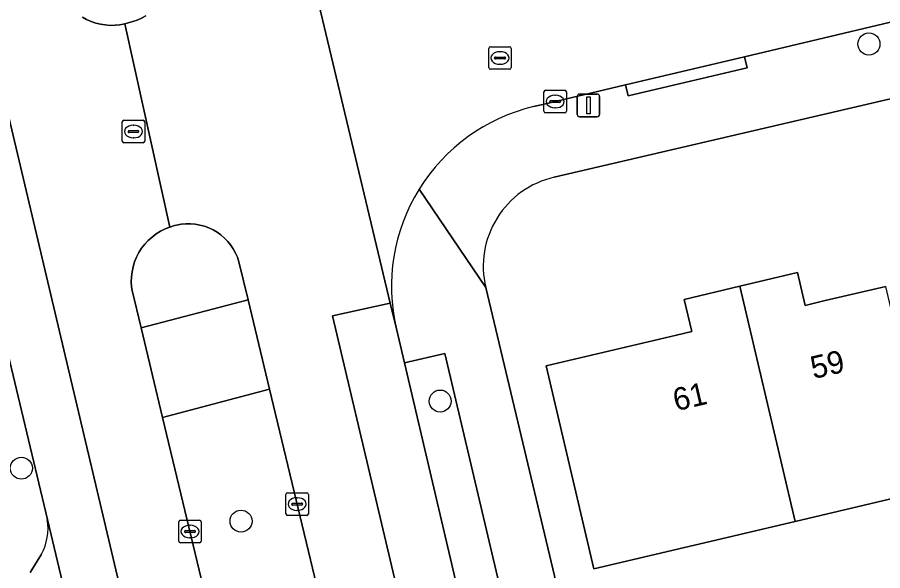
# Model space of a CAD drawing. Extents: x 158455 to 159797, y 387218 to 388672.
# Drawn here: x 159312.99 to 159351.38, y 388463.78 to 388488.3 of the extents above; entities that cross this region are included whole.
import ezdxf

# ---------------------------------------------------------------- set-up
doc = ezdxf.new("R2010")
doc.units = 0
for name, color, linetype in [('IMGEO_Berm_groen', 7, 'Continuous'), ('IMGEO_Boom', 7, 'Continuous'), ('IMGEO_Erf', 7, 'Continuous'), ('IMGEO_Kolk', 7, 'Continuous'), ('IMGEO_Lichtmast', 7, 'Continuous'), ('IMGEO_Pand', 7, 'Continuous'), ('IMGEO_Pand_nummerreeks', 7, 'Continuous'), ('IMGEO_Parkeervlak_open', 7, 'Continuous'), ('IMGEO_Rijbaan_lokaal_gesloten', 7, 'Continuous'), ('IMGEO_Rijbaan_lokaal_open', 7, 'Continuous'), ('IMGEO_Rioolput', 7, 'Continuous'), ('IMGEO_Verkeerseiland_groen', 7, 'Continuous'), ('IMGEO_Verkeerseiland_open', 7, 'Continuous'), ('IMGEO_Voetpad_open', 7, 'Continuous')]:
    doc.layers.add(name, color=color, linetype=linetype)

msp = doc.modelspace()

# ---------------------------------------------------------------- linework, layer by layer
at = {"layer": 'IMGEO_Berm_groen'}
for points in [[(159339.031, 388443.466), (159331.955, 388473.408), (159330.162, 388472.988), (159333.728, 388457.815), (159340.084, 388431.111), (159342.071, 388422.764), (159346.332, 388404.686), (159348.138, 388405.132), (159342.823, 388427.829), (159341.921, 388431.548)], [(159324.18, 388471.818), (159319.433, 388470.569), (159321.875, 388460.419), (159324.109, 388450.974), (159326.645, 388451.624), (159329.327, 388440.238), (159331.656, 388440.738), (159328.633, 388453.319)]]:
    msp.add_lwpolyline(points, close=True, dxfattribs=at)
at = {"layer": 'IMGEO_Boom'}
for centre in [(159350.769, 388487.121), (159331.749, 388471.292), (159313.167, 388468.321), (159322.914, 388465.973)]:
    msp.add_circle(centre, 0.489, dxfattribs=at)
at = {"layer": 'IMGEO_Erf'}
for points in [[(159373.435, 388489.753), (159336.805, 388481.216)], [(159333.769, 388476.329), (159338.906, 388454.81), (159341.438, 388455.405), (159342.455, 388451.077), (159354.175, 388453.833), (159353.17, 388458.108), (159355.676, 388458.697), (159358.192, 388459.288), (159359.198, 388455.006), (159366.48, 388456.674), (159365.462, 388461.002), (159367.941, 388461.585), (159370.474, 388462.18), (159371.491, 388457.852), (159376.637, 388459.047), (159376.986, 388459.126), (159377.276, 388457.779), (159395.695, 388462.06), (159400.461, 388459.544), (159409.819, 388477.225)], [(159353.628, 388467.403), (159347.495, 388465.961), (159338.57, 388463.862), (159336.454, 388472.861), (159342.237, 388474.22), (159342.908, 388474.378), (159342.573, 388475.803), (159345.043, 388476.384), (159347.602, 388476.986), (159347.943, 388475.537), (159348.835, 388475.747), (159351.517, 388476.377)]]:
    msp.add_lwpolyline(points, dxfattribs=at)
msp.add_arc((159337.717, 388477.263), 4.057, 102.9893, 193.3103, dxfattribs=at)
at = {"layer": 'IMGEO_Kolk'}
for p, q in [((159336.35, 388484.143), (159336.35, 388484.995)), ((159336.425, 388485.069), (159337.277, 388485.069)), ((159336.838, 388484.849), (159336.863, 388484.849)), ((159337.351, 388484.995), (159337.351, 388484.143)), ((159336.609, 388484.563), (159336.609, 388484.575)), ((159337.047, 388484.526), (159336.649, 388484.526)), ((159336.652, 388484.612), (159337.05, 388484.612)), ((159337.093, 388484.575), (159337.093, 388484.563)), ((159337.277, 388484.069), (159336.425, 388484.069)), ((159336.861, 388484.289), (159336.836, 388484.289)), ((159324.903, 388466.303), (159324.903, 388467.155)), ((159324.978, 388467.229), (159325.83, 388467.229)), ((159325.904, 388467.155), (159325.904, 388466.303)), ((159325.162, 388466.723), (159325.162, 388466.735)), ((159325.205, 388466.772), (159325.603, 388466.772)), ((159325.391, 388467.009), (159325.416, 388467.009)), ((159325.646, 388466.735), (159325.646, 388466.723)), ((159325.6, 388466.686), (159325.202, 388466.686)), ((159325.414, 388466.449), (159325.389, 388466.449)), ((159320.149, 388465.088), (159320.149, 388465.94)), ((159320.224, 388466.014), (159321.076, 388466.014)), ((159321.15, 388465.94), (159321.15, 388465.088)), ((159325.83, 388466.229), (159324.978, 388466.229)), ((159320.451, 388465.557), (159320.849, 388465.557)), ((159320.637, 388465.794), (159320.662, 388465.794)), ((159320.408, 388465.508), (159320.408, 388465.52)), ((159320.846, 388465.471), (159320.448, 388465.471)), ((159320.66, 388465.234), (159320.635, 388465.234)), ((159320.892, 388465.52), (159320.892, 388465.508)), ((159321.076, 388465.014), (159320.224, 388465.014))]:
    msp.add_line(p, q, dxfattribs=at)
for points in [[(159336.35, 388484.143), (159336.35, 388484.995)], [(159336.425, 388485.069), (159337.277, 388485.069)], [(159337.351, 388484.995), (159337.351, 388484.143)], [(159337.277, 388484.069), (159336.425, 388484.069)], [(159324.903, 388466.303), (159324.903, 388467.155)], [(159324.978, 388467.229), (159325.83, 388467.229)], [(159325.904, 388467.155), (159325.904, 388466.303)], [(159320.149, 388465.088), (159320.149, 388465.94)], [(159320.224, 388466.014), (159321.076, 388466.014)], [(159321.15, 388465.94), (159321.15, 388465.088)], [(159325.83, 388466.229), (159324.978, 388466.229)], [(159321.076, 388465.014), (159320.224, 388465.014)]]:
    msp.add_lwpolyline(points, dxfattribs=at)
for centre, radius, start, end in [((159336.427, 388484.993), 0.0765, 91.552, 178.448), ((159336.427, 388484.993), 0.0765, 91.552, 178.448), ((159337.275, 388484.993), 0.0765, 1.552, 88.448), ((159337.275, 388484.993), 0.0765, 1.552, 88.448), ((159336.649, 388484.572), 0.0403, 85.8775, 175.7526), ((159336.646, 388484.562), 0.0366, 178.938, 274.7102), ((159337.05, 388484.569), 0.043, 264.8664, 352.4533), ((159337.054, 388484.574), 0.0386, 1.7309, 96.639), ((159336.427, 388484.145), 0.0765, 181.552, 268.448), ((159336.427, 388484.145), 0.0765, 181.552, 268.448), ((159337.275, 388484.145), 0.0765, 271.552, 358.448), ((159337.275, 388484.145), 0.0765, 271.552, 358.448), ((159324.98, 388467.153), 0.0765, 91.552, 178.448), ((159324.98, 388467.153), 0.0765, 91.552, 178.448), ((159325.828, 388467.153), 0.0765, 1.552, 88.448), ((159325.828, 388467.153), 0.0765, 1.552, 88.448), ((159325.202, 388466.732), 0.0403, 85.8775, 175.7526), ((159325.199, 388466.722), 0.0366, 178.938, 274.7102), ((159325.603, 388466.729), 0.043, 264.8664, 352.4533), ((159325.607, 388466.734), 0.0386, 1.7309, 96.639), ((159320.226, 388465.938), 0.0765, 91.552, 178.448), ((159320.226, 388465.938), 0.0765, 91.552, 178.448), ((159321.074, 388465.938), 0.0765, 1.552, 88.448), ((159321.074, 388465.938), 0.0765, 1.552, 88.448), ((159324.98, 388466.305), 0.0765, 181.552, 268.448), ((159324.98, 388466.305), 0.0765, 181.552, 268.448), ((159325.828, 388466.305), 0.0765, 271.552, 358.448), ((159325.828, 388466.305), 0.0765, 271.552, 358.448), ((159320.448, 388465.517), 0.0403, 85.8775, 175.7526), ((159320.853, 388465.519), 0.0386, 1.7309, 96.639), ((159320.445, 388465.507), 0.0366, 178.938, 274.7102), ((159320.849, 388465.514), 0.043, 264.8664, 352.4533), ((159320.226, 388465.09), 0.0765, 181.552, 268.448), ((159320.226, 388465.09), 0.0765, 181.552, 268.448), ((159321.074, 388465.09), 0.0765, 271.552, 358.448), ((159321.074, 388465.09), 0.0765, 271.552, 358.448)]:
    msp.add_arc(centre, radius, start, end, dxfattribs=at)
for centre, major_axis, ratio, start_param, end_param in [((159336.837, 388484.569), (-0.387, 0.002), 0.722429, 4.712389, 7.853982), ((159336.862, 388484.569), (-0.39, 0.002), 0.717154, 1.570796, 4.712389), ((159325.39, 388466.729), (-0.387, 0.002), 0.722429, 4.712389, 7.853982), ((159325.415, 388466.729), (-0.39, 0.002), 0.717154, 1.570796, 4.712389), ((159320.636, 388465.514), (-0.387, 0.002), 0.722429, 4.712389, 7.853982), ((159320.661, 388465.514), (-0.39, 0.002), 0.717154, 1.570796, 4.712389)]:
    msp.add_ellipse(centre, major_axis=major_axis, ratio=ratio, start_param=start_param, end_param=end_param, dxfattribs=at)
at = {"layer": 'IMGEO_Lichtmast'}
for p, q in [((159337.831, 388483.998), (159337.831, 388484.798)), ((159337.831, 388484.798), (159337.831, 388483.998)), ((159337.931, 388484.898), (159338.721, 388484.898)), ((159338.721, 388484.898), (159337.931, 388484.898)), ((159338.821, 388484.798), (159338.821, 388483.998)), ((159338.821, 388483.998), (159338.821, 388484.798)), ((159338.721, 388483.898), (159337.931, 388483.898)), ((159337.931, 388483.898), (159338.721, 388483.898))]:
    msp.add_line(p, q, dxfattribs=at)
msp.add_lwpolyline([(159338.251, 388484.773), (159338.401, 388484.773), (159338.401, 388484.023), (159338.251, 388484.023), (159338.251, 388484.773)], dxfattribs=at)
for centre, start, end in [((159337.931, 388484.798), 90, 180), ((159337.931, 388484.798), 90, 180), ((159338.721, 388484.798), 0, 90), ((159338.721, 388484.798), 360, 90), ((159337.931, 388483.998), 180, 270), ((159337.931, 388483.998), 180, 270), ((159338.721, 388483.998), 270, 0), ((159338.721, 388483.998), 270, 0)]:
    msp.add_arc(centre, 0.1, start, end, dxfattribs=at)
at = {"layer": 'IMGEO_Pand'}
for points in [[(159353.628, 388467.403), (159351.517, 388476.377), (159348.835, 388475.747), (159347.943, 388475.537), (159347.602, 388476.986), (159345.043, 388476.384), (159347.495, 388465.961)], [(159347.495, 388465.961), (159345.043, 388476.384), (159342.573, 388475.803), (159342.908, 388474.378), (159342.237, 388474.22), (159336.454, 388472.861), (159338.57, 388463.862)]]:
    msp.add_lwpolyline(points, close=True, dxfattribs=at)
at = {"layer": 'IMGEO_Parkeervlak_open'}
for points in [[(159329.938, 388400.423), (159324.041, 388425.154), (159323.566, 388427.155), (159317.05, 388454.625), (159314.321, 388466.043)], [(159314.056, 388464.506), (159313.555, 388463.695)]]:
    msp.add_lwpolyline(points, dxfattribs=at)
msp.add_arc((159311.973, 388465.656), 2.379, 331.0833, 9.3519, dxfattribs=at)
at = {"layer": 'IMGEO_Rijbaan_lokaal_gesloten'}
for points in [[(159329.279, 388413.707), (159325.911, 388427.69), (159306.956, 388507.759), (159294.503, 388558.55), (159292.4, 388558.083), (159292.666, 388556.822), (159293.123, 388554.886), (159296.864, 388539.609), (159300.201, 388525.46), (159302.944, 388514.041), (159305.379, 388503.55), (159306.225, 388500), (159308.231, 388491.572), (159309.693, 388485.431), (159310.759, 388480.957), (159311.565, 388477.57), (159314.321, 388466.043), (159317.05, 388454.625), (159323.566, 388427.155), (159324.041, 388425.154), (159329.938, 388400.423), (159330.343, 388398.723), (159330.501, 388398.052), (159332.856, 388398.621)], [(159347.231, 388400.875), (159346.332, 388404.686), (159342.071, 388422.764), (159340.084, 388431.111), (159333.728, 388457.815), (159330.162, 388472.988), (159329.806, 388474.502), (159329.536, 388475.631), (159326.977, 388475.078), (159337.516, 388430.499), (159356.921, 388348.494), (159366.799, 388306.902), (159367.243, 388305.039), (159373.722, 388277.998), (159376.156, 388278.509), (159375.829, 388279.872), (159375.799, 388279.996), (159372.48, 388294.277), (159369.782, 388305.555), (159369.328, 388307.45), (159367.898, 388313.428), (159361.535, 388340.387), (159350.418, 388387.353)]]:
    msp.add_lwpolyline(points, close=True, dxfattribs=at)
for points in [[(159306.956, 388507.759), (159325.911, 388427.69)], [(159337.516, 388430.499), (159326.977, 388475.078), (159329.536, 388475.631), (159324.832, 388495.334)], [(159321.875, 388460.419), (159319.433, 388470.569), (159318.478, 388474.538), (159318.081, 388476.189), (159318.059, 388476.352), (159318.046, 388476.578), (159318.053, 388476.804), (159318.08, 388477.029), (159318.127, 388477.25), (159318.194, 388477.467), (159318.28, 388477.676), (159318.384, 388477.877), (159318.506, 388478.068), (159318.645, 388478.247), (159318.798, 388478.414), (159318.967, 388478.565), (159319.148, 388478.701), (159319.34, 388478.821), (159319.542, 388478.923), (159319.753, 388479.006), (159317.753, 388488.02), (159317.54, 388487.976), (159317.325, 388487.952), (159317.108, 388487.947), (159316.891, 388487.962), (159316.677, 388487.996), (159316.466, 388488.049), (159316.261, 388488.12), (159316.064, 388488.209), (159315.875, 388488.316)], [(159318.691, 388488.374), (159318.505, 388488.27), (159318.312, 388488.183), (159318.111, 388488.114), (159317.905, 388488.063), (159317.753, 388488.02), (159319.753, 388479.006), (159319.97, 388479.07), (159320.056, 388479.092), (159320.26, 388479.13), (159320.467, 388479.15), (159320.675, 388479.151), (159320.882, 388479.134), (159321.087, 388479.098), (159321.288, 388479.044), (159321.483, 388478.973), (159321.671, 388478.884), (159321.85, 388478.779), (159322.02, 388478.658), (159322.177, 388478.522), (159322.322, 388478.373), (159322.454, 388478.212), (159322.57, 388478.04), (159322.67, 388477.857), (159322.754, 388477.667), (159322.82, 388477.47), (159323.227, 388475.779), (159324.18, 388471.818), (159328.633, 388453.319)]]:
    msp.add_lwpolyline(points, dxfattribs=at)
at = {"layer": 'IMGEO_Rijbaan_lokaal_open'}
for points in [[(159335.891, 388484.343), (159336.301, 388484.44), (159339.975, 388485.309), (159345.256, 388486.558), (159351.721, 388488.088), (159352.457, 388488.262), (159355.517, 388488.992), (159358.521, 388489.709), (159363.798, 388490.968), (159374.149, 388493.437), (159380.019, 388494.834), (159389.315, 388497.045)], [(159324.602, 388496.296), (159324.818, 388495.395), (159324.832, 388495.334), (159329.536, 388475.631), (159329.806, 388474.502)]]:
    msp.add_lwpolyline(points, dxfattribs=at)
for centre, start, end in [((159337.78, 388476.372), 103.3312, 148.2633), ((159337.781, 388476.374), 148.278, 193.2096)]:
    msp.add_arc(centre, 8.192, start, end, dxfattribs=at)
at = {"layer": 'IMGEO_Rioolput'}
for p, q in [((159333.903, 388486.074), (159333.903, 388486.926)), ((159333.978, 388487), (159334.83, 388487)), ((159334.391, 388486.78), (159334.416, 388486.78)), ((159334.904, 388486.926), (159334.904, 388486.074)), ((159334.162, 388486.494), (159334.162, 388486.506)), ((159334.6, 388486.457), (159334.202, 388486.457)), ((159334.205, 388486.543), (159334.603, 388486.543)), ((159334.646, 388486.506), (159334.646, 388486.494)), ((159334.83, 388486), (159333.978, 388486)), ((159334.414, 388486.22), (159334.389, 388486.22)), ((159317.642, 388482.815), (159317.642, 388483.667)), ((159317.717, 388483.741), (159318.569, 388483.741)), ((159318.643, 388483.667), (159318.643, 388482.815)), ((159317.901, 388483.235), (159317.901, 388483.247)), ((159317.944, 388483.284), (159318.342, 388483.284)), ((159318.13, 388483.521), (159318.155, 388483.521)), ((159318.385, 388483.247), (159318.385, 388483.235)), ((159318.339, 388483.198), (159317.941, 388483.198)), ((159318.153, 388482.961), (159318.128, 388482.961)), ((159318.569, 388482.741), (159317.717, 388482.741))]:
    msp.add_line(p, q, dxfattribs=at)
for points in [[(159333.903, 388486.074), (159333.903, 388486.926)], [(159333.978, 388487), (159334.83, 388487)], [(159334.904, 388486.926), (159334.904, 388486.074)], [(159334.83, 388486), (159333.978, 388486)], [(159317.642, 388482.815), (159317.642, 388483.667)], [(159317.717, 388483.741), (159318.569, 388483.741)], [(159318.643, 388483.667), (159318.643, 388482.815)], [(159318.569, 388482.741), (159317.717, 388482.741)]]:
    msp.add_lwpolyline(points, dxfattribs=at)
for centre, radius, start, end in [((159333.98, 388486.924), 0.0765, 91.552, 178.448), ((159333.98, 388486.924), 0.0765, 91.552, 178.448), ((159334.828, 388486.924), 0.0765, 1.552, 88.448), ((159334.828, 388486.924), 0.0765, 1.552, 88.448), ((159334.202, 388486.503), 0.0403, 85.8775, 175.7526), ((159334.199, 388486.493), 0.0366, 178.938, 274.7102), ((159334.603, 388486.5), 0.043, 264.8664, 352.4533), ((159334.607, 388486.505), 0.0386, 1.7309, 96.639), ((159333.98, 388486.076), 0.0765, 181.552, 268.448), ((159333.98, 388486.076), 0.0765, 181.552, 268.448), ((159334.828, 388486.076), 0.0765, 271.552, 358.448), ((159334.828, 388486.076), 0.0765, 271.552, 358.448), ((159317.719, 388483.665), 0.0765, 91.552, 178.448), ((159317.719, 388483.665), 0.0765, 91.552, 178.448), ((159318.567, 388483.665), 0.0765, 1.552, 88.448), ((159318.567, 388483.665), 0.0765, 1.552, 88.448), ((159317.941, 388483.244), 0.0403, 85.8775, 175.7526), ((159317.938, 388483.234), 0.0366, 178.938, 274.7102), ((159318.342, 388483.241), 0.043, 264.8664, 352.4533), ((159318.346, 388483.246), 0.0386, 1.7309, 96.639), ((159317.719, 388482.817), 0.0765, 181.552, 268.448), ((159317.719, 388482.817), 0.0765, 181.552, 268.448), ((159318.567, 388482.817), 0.0765, 271.552, 358.448), ((159318.567, 388482.817), 0.0765, 271.552, 358.448)]:
    msp.add_arc(centre, radius, start, end, dxfattribs=at)
for centre, major_axis, ratio, start_param, end_param in [((159334.39, 388486.5), (-0.387, 0.002), 0.722429, 4.712389, 7.853982), ((159334.415, 388486.5), (-0.39, 0.002), 0.717154, 1.570796, 4.712389), ((159318.129, 388483.241), (-0.387, 0.002), 0.722429, 4.712389, 7.853982), ((159318.154, 388483.241), (-0.39, 0.002), 0.717154, 1.570796, 4.712389)]:
    msp.add_ellipse(centre, major_axis=major_axis, ratio=ratio, start_param=start_param, end_param=end_param, dxfattribs=at)
at = {"layer": 'IMGEO_Verkeerseiland_groen'}
msp.add_lwpolyline([(159315.875, 388488.316), (159316.064, 388488.209), (159316.261, 388488.12), (159316.466, 388488.049), (159316.677, 388487.996), (159316.891, 388487.962), (159317.108, 388487.947), (159317.325, 388487.952), (159317.54, 388487.976), (159317.753, 388488.02), (159317.905, 388488.063), (159318.111, 388488.114), (159318.312, 388488.183), (159318.505, 388488.27), (159318.691, 388488.374)], dxfattribs=at)
at = {"layer": 'IMGEO_Verkeerseiland_open'}
msp.add_lwpolyline([(159318.478, 388474.538), (159323.227, 388475.779), (159322.82, 388477.47), (159322.754, 388477.667), (159322.67, 388477.857), (159322.57, 388478.04), (159322.454, 388478.212), (159322.322, 388478.373), (159322.177, 388478.522), (159322.02, 388478.658), (159321.85, 388478.779), (159321.671, 388478.884), (159321.483, 388478.973), (159321.288, 388479.044), (159321.087, 388479.098), (159320.882, 388479.134), (159320.675, 388479.151), (159320.467, 388479.15), (159320.26, 388479.13), (159320.056, 388479.092), (159319.97, 388479.07), (159319.753, 388479.006), (159319.542, 388478.923), (159319.34, 388478.821), (159319.148, 388478.701), (159318.967, 388478.565), (159318.798, 388478.414), (159318.645, 388478.247), (159318.506, 388478.068), (159318.384, 388477.877), (159318.28, 388477.676), (159318.194, 388477.467), (159318.127, 388477.25), (159318.08, 388477.029), (159318.053, 388476.804), (159318.046, 388476.578), (159318.059, 388476.352), (159318.081, 388476.189)], close=True, dxfattribs=at)
at = {"layer": 'IMGEO_Voetpad_open'}
for points in [[(159397.759, 388498.842), (159392.948, 388497.91), (159393.058, 388497.423), (159389.425, 388496.558), (159389.315, 388497.045), (159380.019, 388494.834), (159380.129, 388494.347), (159374.259, 388492.95), (159374.149, 388493.437), (159363.798, 388490.968), (159363.908, 388490.481), (159358.631, 388489.222), (159358.521, 388489.709), (159355.517, 388488.992), (159355.627, 388488.505), (159351.831, 388487.601), (159351.721, 388488.088), (159345.256, 388486.558), (159345.365, 388486.071), (159340.084, 388484.822), (159339.975, 388485.309), (159336.301, 388484.44), (159335.891, 388484.343)], [(159314.321, 388466.043), (159311.565, 388477.57), (159310.759, 388480.957), (159310.272, 388480.847), (159309.206, 388485.321), (159309.693, 388485.431), (159308.231, 388491.572), (159306.145, 388495.405)], [(159336.805, 388481.216), (159373.435, 388489.753)], [(159330.813, 388480.681), (159333.769, 388476.329)], [(159356.881, 388379.117), (159356.779, 388379.093), (159356.148, 388381.76), (159356.258, 388381.786), (159356.013, 388382.832), (159355.426, 388385.315), (159354.864, 388387.693), (159353.975, 388391.439), (159351.043, 388403.796), (159350.579, 388405.751), (159349.983, 388408.274), (159346.144, 388424.302), (159345.519, 388426.947), (159344.291, 388432.113), (159341.777, 388442.687), (159341.214, 388445.057), (159340.302, 388448.892), (159339.924, 388450.482), (159338.906, 388454.81), (159333.769, 388476.329), (159330.813, 388480.681)], [(159329.806, 388474.502), (159330.162, 388472.988), (159331.955, 388473.408), (159339.031, 388443.466), (159341.921, 388431.548), (159342.823, 388427.829), (159348.138, 388405.132), (159346.332, 388404.686), (159347.231, 388400.875), (159349.116, 388401.33), (159356.566, 388369.702), (159363.385, 388340.808), (159361.535, 388340.387), (159367.898, 388313.428), (159369.328, 388307.45), (159369.782, 388305.555), (159372.48, 388294.277), (159375.799, 388279.996), (159375.829, 388279.872)], [(159313.555, 388463.695), (159314.056, 388464.506)]]:
    msp.add_lwpolyline(points, dxfattribs=at)
for points in [[(159345.256, 388486.558), (159339.975, 388485.309), (159340.084, 388484.822), (159345.365, 388486.071)], [(159318.478, 388474.538), (159319.433, 388470.569), (159324.18, 388471.818), (159323.227, 388475.779)]]:
    msp.add_lwpolyline(points, close=True, dxfattribs=at)
for centre, radius, start, end in [((159337.78, 388476.372), 8.192, 103.3312, 148.2633), ((159337.717, 388477.263), 4.057, 102.9893, 193.3103), ((159337.781, 388476.374), 8.192, 148.278, 193.2096), ((159311.973, 388465.656), 2.379, 331.0833, 9.3519)]:
    msp.add_arc(centre, radius, start, end, dxfattribs=at)

# ---------------------------------------------------------------- texts
at = {"layer": 'IMGEO_Pand_nummerreeks'}
for s, p in [('59', (159348.312, 388472.267)), ('61', (159342.21, 388470.842))]:
    msp.add_text(s, height=1, rotation=13.1466, dxfattribs=at).set_placement(p)

doc.saveas('drawing.dxf')
